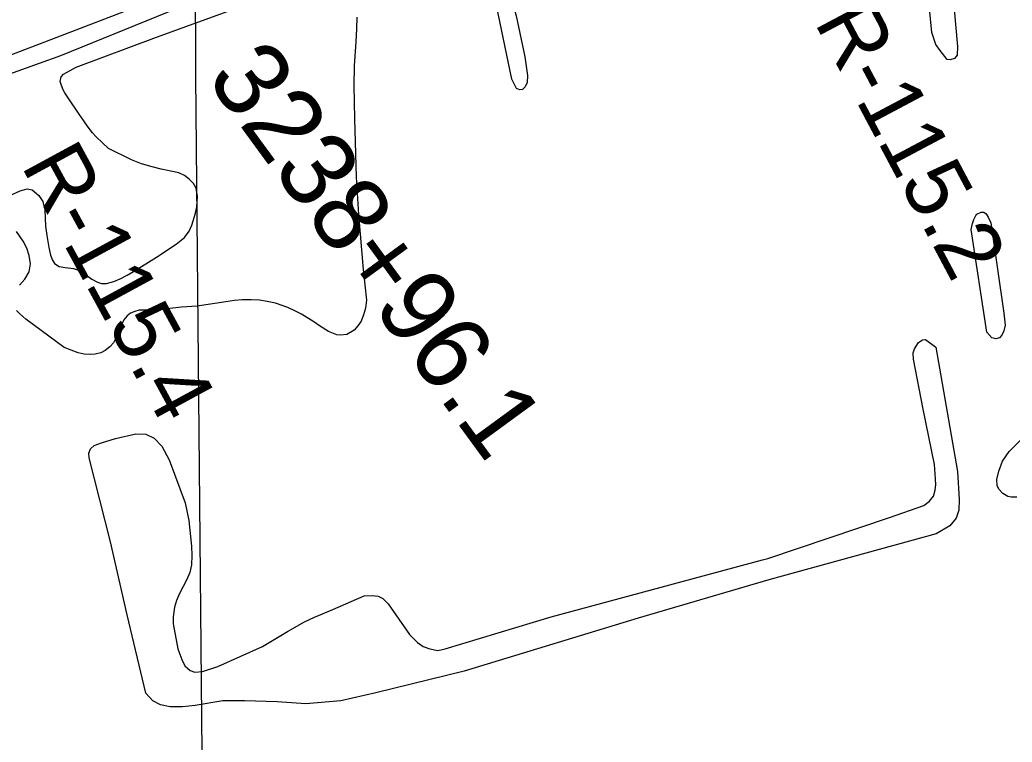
# Model space of a CAD drawing. Extents: x 3598634 to 3636690, y 517270 to 542944.
# Drawn here: x 3613087 to 3614405, y 531499 to 532459 of the extents above; entities that cross this region are included whole.
import ezdxf

# ---------------------------------------------------------------- set-up
doc = ezdxf.new("R2010")
doc.units = 0
for name, color, linetype in [('V-GRID-MAJR', 7, 'Continuous'), ('V-LEVE-TOET', 7, 'Continuous'), ('V-RIVR-RANG-IDEN', 7, 'Continuous'), ('V-ROAD-CNTR', 7, 'Continuous'), ('V-SITE-VEGE', 7, 'Continuous'), ('V-SURV-IDEN', 7, 'Continuous')]:
    doc.layers.add(name, color=color, linetype=linetype)

msp = doc.modelspace()

# ---------------------------------------------------------------- linework, layer by layer
at = {"layer": 'V-GRID-MAJR'}
msp.add_spline([(3613409.2970000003, 522775.228), (3613353.788, 528832.875), (3613298.25, 534893.607), (3613242.713, 540954.353), (3613242.685, 540957.422)], degree=3, dxfattribs=at)
at = {"layer": 'V-LEVE-TOET'}
msp.add_lwpolyline([(3614507.14, 532961.232), (3614278.741, 532870.968), (3614092.484, 532804.087), (3613891.77, 532726.185), (3613693.318, 532653.895), (3613452.736, 532556.443), (3613267.767, 532486.258), (3613039.861, 532398.8), (3612845.77, 532320.167), (3612548.486, 532209.698), (3612242.589, 532090.783), (3612175.54, 532059.893), (3612151.416, 532047.805), (3612126.054, 532029.349), (3612098.176, 532004.767), (3612075.654, 531978.178), (3612025.6380000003, 531901.806), (3611961.728, 531804.4890000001), (3611905.255, 531746.414), (3611847.997, 531692.41), (3611778.264, 531638.339)], dxfattribs=at)
at = {"layer": 'V-ROAD-CNTR'}
msp.add_lwpolyline([(3612226.4165086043, 532062.082849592), (3612430.1341011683, 532146.2306812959), (3612651.0636593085, 532229.090515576), (3612941.725077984, 532339.909293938), (3613141.7286779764, 532411.4711508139), (3613453.6000542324, 532538.819896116), (3613757.318446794, 532652.6566684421), (3614058.088845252, 532765.6274424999), (3614367.371226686, 532889.3891949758), (3614416.655128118, 532906.56716062), (3614507.940945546, 532930.429112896), (3614637.907685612, 532981.4820107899), (3614761.996437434, 533030.3059131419), (3614915.0061314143, 533089.5087947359), (3615031.7688978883, 533135.0497036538)], dxfattribs=at)
at = {"layer": 'V-SITE-VEGE'}
for points in [[(3614275.3170000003, 532779.525), (3614308.947, 532658.142), (3614312.654, 532633.851), (3614321.256, 532553.029), (3614332.917, 532423.599), (3614332.208, 532412.081), (3614328.903, 532407.715), (3614323.0270000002, 532405.636), (3614318.929, 532406.384), (3614309.914, 532418.106), (3614304.2430000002, 532426.014), (3614298.529, 532442.107), (3614292.3200000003, 532506.308), (3614279.757, 532661.321), (3614273.193, 532694.044), (3614259.343, 532750.783), (3614252.5840000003, 532771.22), (3614251.5300000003, 532777.6140000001), (3614251.2430000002, 532783.5), (3614253.2600000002, 532789.138), (3614256.058, 532792.735), (3614261.419, 532795.321), (3614266.539, 532794.836), (3614271.6780000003, 532791.023)], [(3613726.326, 532543.09), (3613746.431, 532464.1190000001), (3613757.972, 532409.667), (3613761.4250000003, 532384.863), (3613760.96, 532375.649), (3613758.687, 532369.751), (3613754.865, 532366.151), (3613751.2830000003, 532366.132), (3613746.9250000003, 532367.6460000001), (3613740.977, 532379.899), (3613720.52, 532477.806), (3613710.251, 532534.052), (3613710.98, 532541.478), (3613712.502, 532544.3), (3613715.304, 532546.8740000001), (3613718.88, 532548.171), (3613721.952, 532548.183), (3613724, 532547.685)], [(3614377.15, 532189.0210000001), (3614394.3370000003, 532069.004), (3614396.202, 532053.204), (3614394.455, 532045.544), (3614391.932, 532040.177), (3614388.637, 532036.335), (3614383.544, 532035.2880000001), (3614378.438, 532036.283), (3614371.772, 532043.9), (3614350.929, 532180.219), (3614352.9280000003, 532188.388), (3614354.431, 532193.496), (3614357.21, 532198.868), (3614358.4760000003, 532200.658), (3614364.071, 532203.49), (3614367.643, 532203.253), (3614370.713, 532201.229), (3614373.541, 532196.652)], [(3613229.897, 531668.59), (3613207.691, 531765.552), (3613179.535, 531876.789), (3613178.736, 531883.1730000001), (3613181.003, 531889.059), (3613186.092, 531893.427), (3613195.525, 531897.054), (3613214.4, 531902.768), (3613241.194, 531908.779), (3613254.733, 531908.339), (3613265.745, 531903.286), (3613276.018, 531892.352), (3613285.562, 531874.518), (3613306.799, 531817.403), (3613311.774, 531793.671), (3613315.27, 531759.713), (3613315.843, 531747.198), (3613315.395, 531734.935), (3613313.148, 531724.449), (3613309.11, 531715.233), (3613299.4960000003, 531696.535), (3613295.458, 531687.572), (3613292.691, 531678.6190000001), (3613290.966, 531665.835), (3613290.757, 531656.637), (3613297.315, 531623.206), (3613302.241, 531609.181), (3613306.625, 531600.772), (3613313.556, 531594.421), (3613319.698, 531592.408), (3613329.911, 531593.227), (3613350.059, 531599.7170000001), (3613409.701, 531626.333), (3613442.809, 531646.174), (3613465.481, 531659.06), (3613478.475, 531665.513), (3613502.951, 531675.346), (3613544.752, 531693.696), (3613555.2260000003, 531694.003), (3613563.406, 531693.024), (3613569.552, 531689.9890000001), (3613576.738, 531683.128), (3613604.779, 531642.416), (3613615.558, 531631.49), (3613623.2460000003, 531626.167), (3613631.688, 531623.402), (3613642.68, 531621.16), (3613652.373, 531623.253), (3613793.107, 531665.845), (3614073.8310000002, 531741.466), (3614080.702, 531743.151), (3614242.336, 531797.562), (3614288.187, 531813.873), (3614295.43, 531819.267), (3614301.136, 531826.187), (3614303.012, 531833.851), (3614304.12, 531841.512), (3614303.285, 531855.67), (3614302.0700000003, 531868.296), (3614287.1520000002, 531941.713), (3614274.568, 532007.867), (3614274.142, 532016.287), (3614275.643, 532022.035), (3614280.961, 532030.1), (3614286.301, 532033.957), (3614290.507, 532034.36), (3614303.9560000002, 532024.094), (3614332.741, 531858.884), (3614335.225, 531821.768), (3614334.5330000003, 531807.602), (3614331.144, 531796.866), (3614322.773, 531786.872), (3614304.454, 531776.06), (3614081.994, 531714.833), (3613908.473, 531664.188), (3613677.639, 531593.733), (3613560.274, 531564.809), (3613513.631, 531554.237), (3613466.955, 531550.172), (3613429.0470000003, 531552.658), (3613385.785, 531554.352), (3613356.6950000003, 531554.207), (3613320.363, 531547.895), (3613303.148, 531546.277), (3613287.071, 531546.1950000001), (3613274.046, 531548.806), (3613264.066, 531554.115), (3613254.4420000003, 531564.402)]]:
    msp.add_lwpolyline(points, close=True, dxfattribs=at)
for points in [[(3613073.8170000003, 532225.562), (3613087.801, 532231.622), (3613096.9590000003, 532234.343), (3613103.593, 532232.848), (3613112.676, 532225.375), (3613117.81, 532217.759), (3613120.415, 532206.433), (3613121.546, 532184.909), (3613123.139, 532172.43), (3613125.7660000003, 532156.39), (3613128.113, 532146.083), (3613130.44, 532139.724), (3613133.264, 532135.153), (3613139.4, 532131.235), (3613147.561, 532130.002), (3613158.397, 532128.527), (3613167.5870000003, 532125.263), (3613176.029, 532119.061), (3613182.8030000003, 532114.255), (3613190.342, 532110.216), (3613195.829, 532108.715), (3613202.5810000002, 532108.748), (3613212.125, 532111.093), (3613220.5130000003, 532114.701), (3613229.918, 532119.5920000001), (3613238.173, 532124.474), (3613268.7800000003, 532143.486), (3613294.81, 532161.072), (3613305.849, 532169.922), (3613312.307, 532178.107), (3613315.8310000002, 532186.279), (3613320.718, 532202.231), (3613322.3310000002, 532210.644), (3613323.157, 532224.028), (3613321.5700000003, 532235.359), (3613318.098, 532241.329), (3613312.208, 532247.16), (3613305.812, 532252.098), (3613298.661, 532255.628), (3613287.819, 532257.9940000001), (3613274.941, 532260.478), (3613262.821, 532263.4720000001), (3613248.784, 532267.732), (3613235.633, 532272.889), (3613205.106, 532288.151), (3613196.916, 532295.497), (3613188.466, 532303.609), (3613183.9790000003, 532308.936), (3613178.21, 532316.169), (3613172.432, 532324.804), (3613166.272, 532333.436), (3613161.649, 532340.164), (3613156.001, 532348.8), (3613147.017, 532361.876), (3613144.702, 532365.942), (3613142.636, 532371.664), (3613140.823, 532377.132), (3613142.3200000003, 532383.383), (3613145.108, 532386.581), (3613161.879, 532395.84), (3613268.565, 532436.008), (3613378.443, 532475.68)], [(3613534.705, 532462.589), (3613534.279, 532446.916)], [(3613534.279, 532446.916), (3613533.474, 532429.583), (3613531.469, 532397.977), (3613530.965, 532371.602), (3613531.955, 532327.525), (3613534.007, 532249.818), (3613537.06, 532200.1460000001), (3613543.296, 532127.303), (3613547.7060000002, 532086.681), (3613546.36, 532075.72), (3613543.855, 532067.042), (3613540.458, 532058.7440000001), (3613536.159, 532052.352), (3613531.219, 532046.72), (3613521.565, 532040.811), (3613513.289, 532040.005), (3613508.319, 532040.488), (3613503.721, 532041.993), (3613497.464, 532045.02), (3613485.451, 532052.479), (3613477.781, 532057.787), (3613461.419, 532067.8960000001), (3613453.5, 532072.062), (3613443.1550000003, 532076.723), (3613426.8200000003, 532082.372), (3613415.72, 532084.8640000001), (3613405.65, 532086.341), (3613394.435, 532086.922), (3613382.588, 532086.988), (3613372.401, 532085.917), (3613360.815, 532084.075), (3613322.6240000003, 532078.656), (3613301.991, 532077.022), (3613267.355, 532073.278), (3613259.841, 532072.986), (3613245.951, 532073.17), (3613239.971, 532071.482), (3613234.378, 532069.035), (3613229.811, 532065.4450000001), (3613225.504, 532060.325), (3613221.719, 532052.917), (3613218.453, 532044.109), (3613214.9280000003, 532035.81), (3613211.518, 532029.803), (3613206.705, 532024.303), (3613200.742, 532019.557), (3613194.6410000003, 532016.596), (3613187.5160000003, 532014.648)], [(3613086.91, 532106.378), (3613093.7460000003, 532114.439), (3613099.431, 532124.024), (3613101.289, 532134.735), (3613099.704, 532145.683), (3613096.468, 532155.606), (3613091.579, 532164.75), (3613082.8510000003, 532177.704)], [(3613187.5160000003, 532014.648), (3613180.512, 532014.231), (3613172.735, 532014.829), (3613164.828, 532016.571), (3613145.937, 532023.737), (3613095.165, 532061.191), (3613087.358, 532068.158), (3613082.875, 532072.848)], [(3614411.845, 531824.557), (3614404.1920000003, 531824.78), (3614399.647, 531825.794), (3614393.274, 531829.523), (3614387.924, 531835.463), (3614385.694, 531840.12), (3614385.268, 531848.029), (3614387.935, 531859.326), (3614392.794, 531872.579), (3614401.679, 531885.465), (3614419.357, 531902.934)]]:
    msp.add_lwpolyline(points, dxfattribs=at)

# ---------------------------------------------------------------- texts
at = {"layer": 'V-RIVR-RANG-IDEN'}
for s, rotation, p in [('R-115.2', 297.98065288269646, (3614141.975, 532456.0920000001)), ('R-115.4', 298.5069893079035, (3613088.264, 532265.608))]:
    msp.add_text(s, height=82.999998, rotation=rotation, dxfattribs=at).set_placement(p)
at = {"layer": 'V-SURV-IDEN'}
msp.add_text('3238+96.1', height=99.99999999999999, rotation=306.15062307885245, dxfattribs=at).set_placement((3613333.435854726, 532381.4046783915))

doc.saveas('drawing.dxf')
